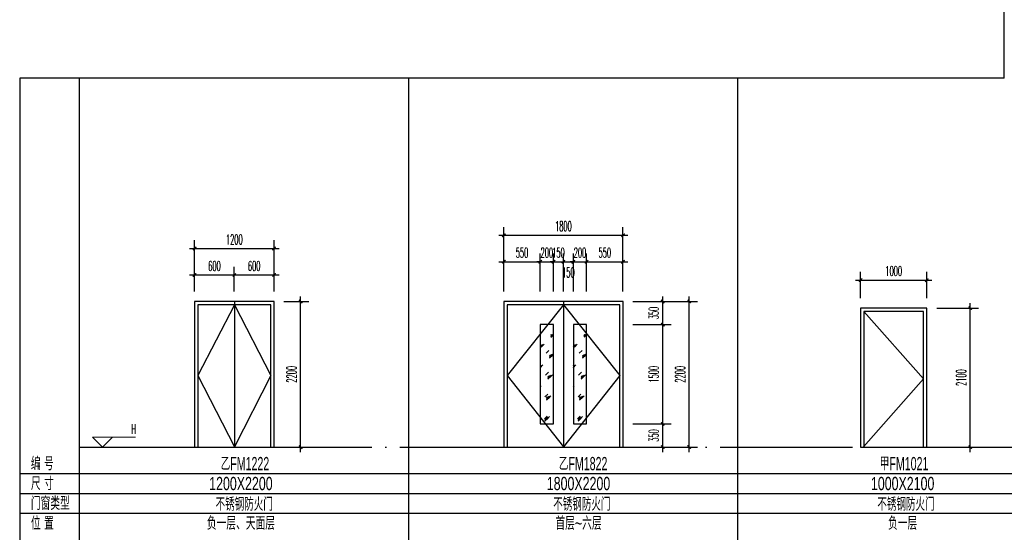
# Model space of a CAD drawing. Extents: x 1779708 to 7299578, y -1121471 to 88434.
# Tile 836 of 1056: x 6535143 to 6550014, y -965862 to -958118. Entities that reach past the tile are written whole.
import ezdxf
from ezdxf.enums import TextEntityAlignment as Align

# ---------------------------------------------------------------- set-up
doc = ezdxf.new("R2010")
doc.units = 0
doc.header["$LTSCALE"] = 1000
doc.header["$MEASUREMENT"] = 0
doc.linetypes.add('DOTE', pattern=[2.42, 2, -0.2, 0.02, -0.2])
doc.layers.get('0').update_dxf_attribs({"linetype": 'CONTINUOUS'})
doc.layers.get('Defpoints').update_dxf_attribs({"linetype": 'CONTINUOUS'})
doc.layers.add('DIM_ELEV', color=3, linetype='CONTINUOUS', lineweight=13)
for name, color, linetype in [('DOTE', 1, 'DOTE'), ('PUB_DIM', 3, 'CONTINUOUS'), ('PUB_TAB', 7, 'CONTINUOUS'), ('PUB_TEXT', 7, 'CONTINUOUS'), ('WINDOW', 2, 'CONTINUOUS')]:
    doc.layers.add(name, color=color, linetype=linetype)
doc.styles.add('_TCH_DIM', font='SIMPLEX.shx', dxfattribs={"width": 0.7, "bigfont": 'GBCBIG.shx'})
doc.styles.add('_TCH_DIM_T3', font='SIMPLEX.shx', dxfattribs={"width": 0.494118, "bigfont": 'GBCBIG.shx'})
doc.styles.add('华正字体', font='huazheng.shx', dxfattribs={"width": 0.7, "bigfont": 'hztxt.shx'})
doc.dimstyles.new('_TCH_ARCH&&50', dxfattribs={"dimtxt": 148.75, "dimasz": 50, "dimexe": 125, "dimexo": 150, "dimgap": 63.125, "dimtad": 1, "dimdec": 0, "dimzin": 0, "dimdsep": 46, "dimtxsty": '_TCH_DIM_T3', "dimblk": 'ARCHTICK', "dimcen": 0.09, "dimdle": 75, "dimclrt": 7, "dimazin": 2, "dimtfac": 1, "dimtdec": 0, "dimtix": 1, "dimtmove": 2, "dimatfit": 3, "dimfxl": 250, "dimtolj": 1, "dimtzin": 0, "dimarcsym": 0})

# ---------------------------------------------------------------- blocks, each defined once
blk = doc.blocks.new('_ArchTick')
at = {"color": 0, "linetype": 'ByBlock', "const_width": 0.4}
blk.add_lwpolyline([(-0.5, -0.5), (0.5, 0.5)], dxfattribs=at)
blk = doc.blocks.new('*D3044')
at = {"layer": 'Defpoints', "color": 0, "transparency": 16777216}
for p in [(6548843, -962053), (6547843, -962475), (6548843, -962475)]:
    blk.add_point(p, dxfattribs=at)
at = {"layer": 'PUB_DIM', "color": 0, "lineweight": -2, "transparency": 16777216}
for p, q in [((6547843, -962325), (6547843, -961928)), ((6548843, -962325), (6548843, -961928)), ((6547768, -962053), (6548918, -962053))]:
    blk.add_line(p, q, dxfattribs=at)
at = {"layer": 'PUB_DIM', "color": 0, "lineweight": -2, "transparency": 16777216, "xscale": 50, "yscale": 50, "zscale": 50, "rotation": 180}
blk.add_blockref('_ArchTick', (6547843, -962053), dxfattribs=at)
at = {"layer": 'PUB_DIM', "color": 0, "lineweight": -2, "transparency": 16777216, "xscale": 50, "yscale": 50, "zscale": 50}
blk.add_blockref('_ArchTick', (6548843, -962053), dxfattribs=at)
at = {"layer": 'PUB_DIM', "color": 7, "transparency": 16777216, "insert": (6548343, -961915), "char_height": 148.8, "attachment_point": 5, "style": '_TCH_DIM_T3'}
blk.add_mtext('\\A1;1000', dxfattribs=at)
blk = doc.blocks.new('*D3045')
at = {"layer": 'Defpoints', "color": 0, "transparency": 16777216}
for p in [(6548843, -962475), (6549499, -962475), (6548843, -964575)]:
    blk.add_point(p, dxfattribs=at)
at = {"layer": 'PUB_DIM', "color": 0, "lineweight": -2, "transparency": 16777216}
for p, q in [((6549499, -964650), (6549499, -962400)), ((6548993, -962475), (6549624, -962475)), ((6548993, -964575), (6549624, -964575))]:
    blk.add_line(p, q, dxfattribs=at)
at = {"layer": 'PUB_DIM', "color": 0, "lineweight": -2, "transparency": 16777216, "xscale": 50, "yscale": 50, "zscale": 50}
for p, rotation in [((6549499, -962475), 90), ((6549499, -964575), 270)]:
    blk.add_blockref('_ArchTick', p, dxfattribs=dict(at, rotation=rotation))
at = {"layer": 'PUB_DIM', "color": 7, "transparency": 16777216, "insert": (6549362, -963525), "char_height": 148.8, "attachment_point": 5, "rotation": 90, "style": '_TCH_DIM_T3'}
blk.add_mtext('\\A1;2100', dxfattribs=at)
blk = doc.blocks.new('*D3063')
at = {"layer": 'Defpoints', "color": 0, "transparency": 16777216}
for p in [(6543005, -961775), (6542455, -962375), (6543005, -962375)]:
    blk.add_point(p, dxfattribs=at)
at = {"layer": 'PUB_DIM', "color": 0, "lineweight": -2, "transparency": 16777216}
for p, q in [((6542455, -962225), (6542455, -961650)), ((6543005, -962225), (6543005, -961650)), ((6542380, -961775), (6543080, -961775))]:
    blk.add_line(p, q, dxfattribs=at)
at = {"layer": 'PUB_DIM', "color": 0, "lineweight": -2, "transparency": 16777216, "xscale": 50, "yscale": 50, "zscale": 50, "rotation": 180}
blk.add_blockref('_ArchTick', (6542455, -961775), dxfattribs=at)
at = {"layer": 'PUB_DIM', "color": 0, "lineweight": -2, "transparency": 16777216, "xscale": 50, "yscale": 50, "zscale": 50}
blk.add_blockref('_ArchTick', (6543005, -961775), dxfattribs=at)
at = {"layer": 'PUB_DIM', "color": 7, "transparency": 16777216, "insert": (6542730, -961637), "char_height": 148.8, "attachment_point": 5, "style": '_TCH_DIM_T3'}
blk.add_mtext('\\A1;550', dxfattribs=at)
blk = doc.blocks.new('*D3064')
at = {"layer": 'Defpoints', "color": 0, "transparency": 16777216}
for p in [(6543205, -961775), (6543005, -962375), (6543205, -962375)]:
    blk.add_point(p, dxfattribs=at)
at = {"layer": 'PUB_DIM', "color": 0, "lineweight": -2, "transparency": 16777216}
for p, q in [((6543005, -962225), (6543005, -961650)), ((6543205, -962225), (6543205, -961650)), ((6543005, -961775), (6542955, -961775)), ((6543005, -961775), (6543205, -961775)), ((6543205, -961775), (6543255, -961775))]:
    blk.add_line(p, q, dxfattribs=at)
at = {"layer": 'PUB_DIM', "color": 0, "lineweight": -2, "transparency": 16777216, "xscale": 50, "yscale": 50, "zscale": 50}
blk.add_blockref('_ArchTick', (6543005, -961775), dxfattribs=at)
at = {"layer": 'PUB_DIM', "color": 0, "lineweight": -2, "transparency": 16777216, "xscale": 50, "yscale": 50, "zscale": 50, "rotation": 180}
blk.add_blockref('_ArchTick', (6543205, -961775), dxfattribs=at)
at = {"layer": 'PUB_DIM', "color": 7, "transparency": 16777216, "insert": (6543105, -961637), "char_height": 148.8, "attachment_point": 5, "style": '_TCH_DIM_T3'}
blk.add_mtext('\\A1;200', dxfattribs=at)
blk = doc.blocks.new('*D3065')
at = {"layer": 'Defpoints', "color": 0, "transparency": 16777216}
for p in [(6543355, -961775), (6543205, -962375), (6543355, -962375)]:
    blk.add_point(p, dxfattribs=at)
at = {"layer": 'PUB_DIM', "color": 0, "lineweight": -2, "transparency": 16777216}
for p, q in [((6543205, -962225), (6543205, -961650)), ((6543355, -962225), (6543355, -961650)), ((6543205, -961775), (6543155, -961775)), ((6543205, -961775), (6543355, -961775)), ((6543355, -961775), (6543405, -961775))]:
    blk.add_line(p, q, dxfattribs=at)
at = {"layer": 'PUB_DIM', "color": 0, "lineweight": -2, "transparency": 16777216, "xscale": 50, "yscale": 50, "zscale": 50}
blk.add_blockref('_ArchTick', (6543205, -961775), dxfattribs=at)
at = {"layer": 'PUB_DIM', "color": 0, "lineweight": -2, "transparency": 16777216, "xscale": 50, "yscale": 50, "zscale": 50, "rotation": 180}
blk.add_blockref('_ArchTick', (6543355, -961775), dxfattribs=at)
at = {"layer": 'PUB_DIM', "color": 7, "transparency": 16777216, "insert": (6543280, -961637), "char_height": 148.8, "attachment_point": 5, "style": '_TCH_DIM_T3'}
blk.add_mtext('\\A1;150', dxfattribs=at)
blk = doc.blocks.new('*D3066')
at = {"layer": 'Defpoints', "color": 0, "transparency": 16777216}
for p in [(6543505, -961775), (6543355, -962375), (6543505, -962375)]:
    blk.add_point(p, dxfattribs=at)
at = {"layer": 'PUB_DIM', "color": 0, "lineweight": -2, "transparency": 16777216}
for p, q in [((6543355, -962225), (6543355, -961650)), ((6543505, -962225), (6543505, -961650)), ((6543280, -961775), (6543580, -961775))]:
    blk.add_line(p, q, dxfattribs=at)
at = {"layer": 'PUB_DIM', "color": 0, "lineweight": -2, "transparency": 16777216, "xscale": 50, "yscale": 50, "zscale": 50, "rotation": 180}
blk.add_blockref('_ArchTick', (6543355, -961775), dxfattribs=at)
at = {"layer": 'PUB_DIM', "color": 0, "lineweight": -2, "transparency": 16777216, "xscale": 50, "yscale": 50, "zscale": 50}
blk.add_blockref('_ArchTick', (6543505, -961775), dxfattribs=at)
at = {"layer": 'PUB_DIM', "color": 7, "transparency": 16777216, "insert": (6543430, -961937), "char_height": 148.8, "attachment_point": 5, "style": '_TCH_DIM_T3'}
blk.add_mtext('\\A1;150', dxfattribs=at)
blk = doc.blocks.new('*D3067')
at = {"layer": 'Defpoints', "color": 0, "transparency": 16777216}
for p in [(6543705, -961775), (6543505, -962375), (6543705, -962375)]:
    blk.add_point(p, dxfattribs=at)
at = {"layer": 'PUB_DIM', "color": 0, "lineweight": -2, "transparency": 16777216}
for p, q in [((6543505, -962225), (6543505, -961650)), ((6543705, -962225), (6543705, -961650)), ((6543505, -961775), (6543455, -961775)), ((6543505, -961775), (6543705, -961775)), ((6543705, -961775), (6543755, -961775))]:
    blk.add_line(p, q, dxfattribs=at)
at = {"layer": 'PUB_DIM', "color": 0, "lineweight": -2, "transparency": 16777216, "xscale": 50, "yscale": 50, "zscale": 50}
blk.add_blockref('_ArchTick', (6543505, -961775), dxfattribs=at)
at = {"layer": 'PUB_DIM', "color": 0, "lineweight": -2, "transparency": 16777216, "xscale": 50, "yscale": 50, "zscale": 50, "rotation": 180}
blk.add_blockref('_ArchTick', (6543705, -961775), dxfattribs=at)
at = {"layer": 'PUB_DIM', "color": 7, "transparency": 16777216, "insert": (6543605, -961637), "char_height": 148.8, "attachment_point": 5, "style": '_TCH_DIM_T3'}
blk.add_mtext('\\A1;200', dxfattribs=at)
blk = doc.blocks.new('*D3068')
at = {"layer": 'Defpoints', "color": 0, "transparency": 16777216}
for p in [(6544255, -961775), (6543705, -962375), (6544255, -962375)]:
    blk.add_point(p, dxfattribs=at)
at = {"layer": 'PUB_DIM', "color": 0, "lineweight": -2, "transparency": 16777216}
for p, q in [((6543705, -962225), (6543705, -961650)), ((6544255, -962225), (6544255, -961650)), ((6543630, -961775), (6544330, -961775))]:
    blk.add_line(p, q, dxfattribs=at)
at = {"layer": 'PUB_DIM', "color": 0, "lineweight": -2, "transparency": 16777216, "xscale": 50, "yscale": 50, "zscale": 50, "rotation": 180}
blk.add_blockref('_ArchTick', (6543705, -961775), dxfattribs=at)
at = {"layer": 'PUB_DIM', "color": 0, "lineweight": -2, "transparency": 16777216, "xscale": 50, "yscale": 50, "zscale": 50}
blk.add_blockref('_ArchTick', (6544255, -961775), dxfattribs=at)
at = {"layer": 'PUB_DIM', "color": 7, "transparency": 16777216, "insert": (6543980, -961637), "char_height": 148.8, "attachment_point": 5, "style": '_TCH_DIM_T3'}
blk.add_mtext('\\A1;550', dxfattribs=at)
blk = doc.blocks.new('*D3069')
at = {"layer": 'Defpoints', "color": 0, "transparency": 16777216}
for p in [(6544255, -961375), (6542455, -962225), (6544255, -962225)]:
    blk.add_point(p, dxfattribs=at)
at = {"layer": 'PUB_DIM', "color": 0, "lineweight": -2, "transparency": 16777216}
for p, q in [((6542455, -962075), (6542455, -961250)), ((6544255, -962075), (6544255, -961250)), ((6542380, -961375), (6544330, -961375))]:
    blk.add_line(p, q, dxfattribs=at)
at = {"layer": 'PUB_DIM', "color": 0, "lineweight": -2, "transparency": 16777216, "xscale": 50, "yscale": 50, "zscale": 50, "rotation": 180}
blk.add_blockref('_ArchTick', (6542455, -961375), dxfattribs=at)
at = {"layer": 'PUB_DIM', "color": 0, "lineweight": -2, "transparency": 16777216, "xscale": 50, "yscale": 50, "zscale": 50}
blk.add_blockref('_ArchTick', (6544255, -961375), dxfattribs=at)
at = {"layer": 'PUB_DIM', "color": 7, "transparency": 16777216, "insert": (6543355, -961237), "char_height": 148.8, "attachment_point": 5, "style": '_TCH_DIM_T3'}
blk.add_mtext('\\A1;1800', dxfattribs=at)
blk = doc.blocks.new('*D3070')
at = {"layer": 'Defpoints', "color": 0, "transparency": 16777216}
for p in [(6544255, -962375), (6544855, -962375), (6544255, -962725)]:
    blk.add_point(p, dxfattribs=at)
at = {"layer": 'PUB_DIM', "color": 0, "lineweight": -2, "transparency": 16777216}
for p, q in [((6544405, -962375), (6544980, -962375)), ((6544855, -962800), (6544855, -962300)), ((6544405, -962725), (6544980, -962725))]:
    blk.add_line(p, q, dxfattribs=at)
at = {"layer": 'PUB_DIM', "color": 0, "lineweight": -2, "transparency": 16777216, "xscale": 50, "yscale": 50, "zscale": 50}
for p, rotation in [((6544855, -962375), 90), ((6544855, -962725), 270)]:
    blk.add_blockref('_ArchTick', p, dxfattribs=dict(at, rotation=rotation))
at = {"layer": 'PUB_DIM', "color": 7, "transparency": 16777216, "insert": (6544718, -962550), "char_height": 148.8, "attachment_point": 5, "rotation": 90, "style": '_TCH_DIM_T3'}
blk.add_mtext('\\A1;350', dxfattribs=at)
blk = doc.blocks.new('*D3071')
at = {"layer": 'Defpoints', "color": 0, "transparency": 16777216}
for p in [(6544255, -962725), (6544855, -962725), (6544255, -964225)]:
    blk.add_point(p, dxfattribs=at)
at = {"layer": 'PUB_DIM', "color": 0, "lineweight": -2, "transparency": 16777216}
for p, q in [((6544855, -964300), (6544855, -962650)), ((6544405, -962725), (6544980, -962725)), ((6544405, -964225), (6544980, -964225))]:
    blk.add_line(p, q, dxfattribs=at)
at = {"layer": 'PUB_DIM', "color": 0, "lineweight": -2, "transparency": 16777216, "xscale": 50, "yscale": 50, "zscale": 50}
for p, rotation in [((6544855, -962725), 90), ((6544855, -964225), 270)]:
    blk.add_blockref('_ArchTick', p, dxfattribs=dict(at, rotation=rotation))
at = {"layer": 'PUB_DIM', "color": 7, "transparency": 16777216, "insert": (6544718, -963475), "char_height": 148.8, "attachment_point": 5, "rotation": 90, "style": '_TCH_DIM_T3'}
blk.add_mtext('\\A1;1500', dxfattribs=at)
blk = doc.blocks.new('*D3072')
at = {"layer": 'Defpoints', "color": 0, "transparency": 16777216}
for p in [(6544255, -964225), (6544855, -964225), (6544255, -964575)]:
    blk.add_point(p, dxfattribs=at)
at = {"layer": 'PUB_DIM', "color": 0, "lineweight": -2, "transparency": 16777216}
for p, q in [((6544855, -964650), (6544855, -964150)), ((6544405, -964225), (6544980, -964225)), ((6544405, -964575), (6544980, -964575))]:
    blk.add_line(p, q, dxfattribs=at)
at = {"layer": 'PUB_DIM', "color": 0, "lineweight": -2, "transparency": 16777216, "xscale": 50, "yscale": 50, "zscale": 50}
for p, rotation in [((6544855, -964225), 90), ((6544855, -964575), 270)]:
    blk.add_blockref('_ArchTick', p, dxfattribs=dict(at, rotation=rotation))
at = {"layer": 'PUB_DIM', "color": 7, "transparency": 16777216, "insert": (6544718, -964400), "char_height": 148.8, "attachment_point": 5, "rotation": 90, "style": '_TCH_DIM_T3'}
blk.add_mtext('\\A1;350', dxfattribs=at)
blk = doc.blocks.new('*D3073')
at = {"layer": 'Defpoints', "color": 0, "transparency": 16777216}
for p in [(6544405, -962375), (6545255, -962375), (6544405, -964575)]:
    blk.add_point(p, dxfattribs=at)
at = {"layer": 'PUB_DIM', "color": 0, "lineweight": -2, "transparency": 16777216}
for p, q in [((6544555, -962375), (6545380, -962375)), ((6545255, -964650), (6545255, -962300)), ((6544555, -964575), (6545380, -964575))]:
    blk.add_line(p, q, dxfattribs=at)
at = {"layer": 'PUB_DIM', "color": 0, "lineweight": -2, "transparency": 16777216, "xscale": 50, "yscale": 50, "zscale": 50}
for p, rotation in [((6545255, -962375), 90), ((6545255, -964575), 270)]:
    blk.add_blockref('_ArchTick', p, dxfattribs=dict(at, rotation=rotation))
at = {"layer": 'PUB_DIM', "color": 7, "transparency": 16777216, "insert": (6545118, -963475), "char_height": 148.8, "attachment_point": 5, "rotation": 90, "style": '_TCH_DIM_T3'}
blk.add_mtext('\\A1;2200', dxfattribs=at)
blk = doc.blocks.new('*D3074')
at = {"layer": 'Defpoints', "color": 0, "transparency": 16777216}
for p in [(6538985, -961575), (6537785, -962225), (6538985, -962225)]:
    blk.add_point(p, dxfattribs=at)
at = {"layer": 'PUB_DIM', "color": 0, "lineweight": -2, "transparency": 16777216}
for p, q in [((6537785, -962075), (6537785, -961450)), ((6538985, -962075), (6538985, -961450)), ((6537710, -961575), (6539060, -961575))]:
    blk.add_line(p, q, dxfattribs=at)
at = {"layer": 'PUB_DIM', "color": 0, "lineweight": -2, "transparency": 16777216, "xscale": 50, "yscale": 50, "zscale": 50, "rotation": 180}
blk.add_blockref('_ArchTick', (6537785, -961575), dxfattribs=at)
at = {"layer": 'PUB_DIM', "color": 0, "lineweight": -2, "transparency": 16777216, "xscale": 50, "yscale": 50, "zscale": 50}
blk.add_blockref('_ArchTick', (6538985, -961575), dxfattribs=at)
at = {"layer": 'PUB_DIM', "color": 7, "transparency": 16777216, "insert": (6538385, -961438), "char_height": 148.8, "attachment_point": 5, "style": '_TCH_DIM_T3'}
blk.add_mtext('\\A1;1200', dxfattribs=at)
blk = doc.blocks.new('*D3075')
at = {"layer": 'Defpoints', "color": 0, "transparency": 16777216}
for p in [(6538985, -962375), (6539386, -962375), (6538985, -964575)]:
    blk.add_point(p, dxfattribs=at)
at = {"layer": 'PUB_DIM', "color": 0, "lineweight": -2, "transparency": 16777216}
for p, q in [((6539135, -962375), (6539511, -962375)), ((6539386, -964650), (6539386, -962300)), ((6539135, -964575), (6539511, -964575))]:
    blk.add_line(p, q, dxfattribs=at)
at = {"layer": 'PUB_DIM', "color": 0, "lineweight": -2, "transparency": 16777216, "xscale": 50, "yscale": 50, "zscale": 50}
for p, rotation in [((6539386, -962375), 90), ((6539386, -964575), 270)]:
    blk.add_blockref('_ArchTick', p, dxfattribs=dict(at, rotation=rotation))
at = {"layer": 'PUB_DIM', "color": 7, "transparency": 16777216, "insert": (6539248, -963475), "char_height": 148.8, "attachment_point": 5, "rotation": 90, "style": '_TCH_DIM_T3'}
blk.add_mtext('\\A1;2200', dxfattribs=at)
blk = doc.blocks.new('*D3174')
at = {"layer": 'Defpoints', "color": 0, "transparency": 16777216}
for p in [(6538385, -961975), (6537785, -962375), (6538385, -962375)]:
    blk.add_point(p, dxfattribs=at)
at = {"layer": 'PUB_DIM', "color": 0, "lineweight": -2, "transparency": 16777216}
for p, q in [((6537785, -962225), (6537785, -961850)), ((6538385, -962225), (6538385, -961850)), ((6537710, -961975), (6538460, -961975))]:
    blk.add_line(p, q, dxfattribs=at)
at = {"layer": 'PUB_DIM', "color": 0, "lineweight": -2, "transparency": 16777216, "xscale": 50, "yscale": 50, "zscale": 50, "rotation": 180}
blk.add_blockref('_ArchTick', (6537785, -961975), dxfattribs=at)
at = {"layer": 'PUB_DIM', "color": 0, "lineweight": -2, "transparency": 16777216, "xscale": 50, "yscale": 50, "zscale": 50}
blk.add_blockref('_ArchTick', (6538385, -961975), dxfattribs=at)
at = {"layer": 'PUB_DIM', "color": 7, "transparency": 16777216, "insert": (6538085, -961838), "char_height": 148.8, "attachment_point": 5, "style": '_TCH_DIM_T3'}
blk.add_mtext('\\A1;600', dxfattribs=at)
blk = doc.blocks.new('*D3175')
at = {"layer": 'Defpoints', "color": 0, "transparency": 16777216}
for p in [(6538985, -961975), (6538385, -962375), (6538985, -962375)]:
    blk.add_point(p, dxfattribs=at)
at = {"layer": 'PUB_DIM', "color": 0, "lineweight": -2, "transparency": 16777216}
for p, q in [((6538385, -962225), (6538385, -961850)), ((6538985, -962225), (6538985, -961850)), ((6538310, -961975), (6539060, -961975))]:
    blk.add_line(p, q, dxfattribs=at)
at = {"layer": 'PUB_DIM', "color": 0, "lineweight": -2, "transparency": 16777216, "xscale": 50, "yscale": 50, "zscale": 50, "rotation": 180}
blk.add_blockref('_ArchTick', (6538385, -961975), dxfattribs=at)
at = {"layer": 'PUB_DIM', "color": 0, "lineweight": -2, "transparency": 16777216, "xscale": 50, "yscale": 50, "zscale": 50}
blk.add_blockref('_ArchTick', (6538985, -961975), dxfattribs=at)
at = {"layer": 'PUB_DIM', "color": 7, "transparency": 16777216, "insert": (6538685, -961838), "char_height": 148.8, "attachment_point": 5, "style": '_TCH_DIM_T3'}
blk.add_mtext('\\A1;600', dxfattribs=at)

msp = doc.modelspace()

# ---------------------------------------------------------------- hatches: boundary and pattern name
at = {"layer": 'WINDOW'}
h = msp.add_hatch(dxfattribs=at)
h.set_pattern_fill('玻璃1', color=114, scale=30, style=0)
h.set_pattern_definition([(45, (1376942.83, 308236.14), (-146.965073, 146.965073), [67.2, -172.8]), (45, (1376971.63, 308248.14), (-146.965073, 146.965073), [28.8, -211.2]), (45, (1376942.83, 308248.14), (-146.965073, 146.965073), [48, -192]), (45, (1376957.23, 308236.14), (161.220346, -161.220346), [60, -180]), (45, (1376942.83, 308224.14), (-146.965073, 146.965073), [96, -144]), (45, (1376942.83, 308260.14), (-146.965073, 146.965073), [24, -216])])
h.paths.add_polyline_path([(6543005.3, -964375.2), (6543205.3, -964375.2), (6543205.3, -962875.2), (6543005.3, -962875.2)])
h = msp.add_hatch(dxfattribs=at)
h.set_pattern_fill('玻璃1', color=114, scale=30, style=0)
h.set_pattern_definition([(45, (1377442.83, 308236.14), (-146.965073, 146.965073), [67.2, -172.8]), (45, (1377471.63, 308248.14), (-146.965073, 146.965073), [28.8, -211.2]), (45, (1377442.83, 308248.14), (-146.965073, 146.965073), [48, -192]), (45, (1377457.23, 308236.14), (161.220346, -161.220346), [60, -180]), (45, (1377442.83, 308224.14), (-146.965073, 146.965073), [96, -144]), (45, (1377442.83, 308260.14), (-146.965073, 146.965073), [24, -216])])
h.paths.add_polyline_path([(6543505.3, -964375.2), (6543705.3, -964375.2), (6543705.3, -962875.2), (6543505.3, -962875.2)])

# ---------------------------------------------------------------- linework, layer by layer
at = {"layer": 'DIM_ELEV'}
for p, q in [((6536393.5, -964575.2), (6536243.5, -964425.2)), ((6536243.5, -964425.2), (6536894.9, -964425.2)), ((6536393.5, -964575.2), (6536543.5, -964425.2)), ((6536043.5, -964575.2), (6536543.5, -964575.2))]:
    msp.add_line(p, q, dxfattribs=at)
at = {"layer": 'DOTE'}
msp.add_line((6536043.5, -964575.2), (6555923.1, -964575.2), dxfattribs=at)
at = {"layer": 'PUB_TAB'}
for p, q in [((6550013.8, -959000.2), (6550013.8, -944650.2)), ((6550013.8, -959000.2), (6535143.5, -959000.2)), ((6535143.5, -959000.2), (6535143.5, -973350.2)), ((6536043.5, -959000.2), (6536043.5, -973350.2)), ((6541013.4, -959000.2), (6541013.4, -973350.2)), ((6545983.3, -959000.2), (6545983.3, -973350.2)), ((6535143.5, -964975.2), (6555923.1, -964975.2)), ((6535143.5, -965275.2), (6555923.1, -965275.2)), ((6535143.5, -965575.2), (6555923.1, -965575.2))]:
    msp.add_line(p, q, dxfattribs=at)
at = {"layer": 'WINDOW'}
for p, q in [((6538385.4, -962375.2), (6538385.4, -964570.2)), ((6543355.3, -962375.2), (6543355.3, -964570.2))]:
    msp.add_line(p, q, dxfattribs=at)
for points in [[(6537785.4, -962375.2), (6537785.4, -964575.2), (6538985.4, -964575.2), (6538985.4, -962375.2)], [(6542455.3, -962375.2), (6542455.3, -964575.2), (6544255.3, -964575.2), (6544255.3, -962375.2)], [(6547843.3, -962475.2), (6547843.3, -964575.2), (6548843.3, -964575.2), (6548843.3, -962475.2)], [(6543005.3, -964225.2), (6543205.3, -964225.2), (6543205.3, -962725.2), (6543005.3, -962725.2)], [(6543505.3, -964225.2), (6543705.3, -964225.2), (6543705.3, -962725.2), (6543505.3, -962725.2)]]:
    msp.add_lwpolyline(points, close=True, dxfattribs=at)
at = {"layer": 'WINDOW', "color": 114}
for points in [[(6537835.4, -962425.2), (6537835.4, -964575.2), (6538935.4, -964575.2), (6538935.4, -962425.2)], [(6542505.3, -962425.2), (6542505.3, -964575.2), (6544205.3, -964575.2), (6544205.3, -962425.2)], [(6547893.3, -962525.2), (6547893.3, -964575.2), (6548793.3, -964575.2), (6548793.3, -962525.2)]]:
    msp.add_lwpolyline(points, close=True, dxfattribs=at)
for points in [[(6538385.4, -962425.2), (6537835.4, -963495.2), (6538385.4, -964570.2)], [(6538385.4, -962425.2), (6538935.4, -963495.2), (6538385.4, -964570.2)], [(6543355.3, -962425.2), (6542505.3, -963495.2), (6543355.3, -964570.2)], [(6543355.3, -962425.2), (6544205.3, -963495.2), (6543355.3, -964570.2)], [(6547893.3, -962525.2), (6548793.3, -963545.2), (6547888.3, -964570.2)]]:
    msp.add_lwpolyline(points, dxfattribs=at)

# ---------------------------------------------------------------- texts
at = {"layer": 'PUB_TAB', "style": '华正字体', "width": 0.7}
for s, p in [('1200X2200', (6538484.6, -965225.2)), ('1800X2200', (6543583.4, -965225.2)), ('1000X2100', (6548478.6, -965225.2)), ('负一层、天面层', (6538484.6, -965825.2)), ('首层~六层', (6543583.4, -965825.2)), ('负一层', (6548478.6, -965825.2))]:
    msp.add_text(s, height=200, dxfattribs=at).set_placement(p, align=Align.CENTER)
at = {"layer": 'PUB_TEXT'}
for s, height, style, width, p in [('H', 148.8, '_TCH_DIM', 0.494118, (6536830.9, -964375.1)), ('编 号', 200, '华正字体', 0.7, (6535312.5, -964925.2)), ('乙FM1222', 200, '华正字体', 0.6, (6538179.5, -964924)), ('乙FM1822', 200, '华正字体', 0.6, (6543287, -964924)), ('甲FM1021', 200, '华正字体', 0.6, (6548134.8, -964924)), ('尺 寸', 200, '华正字体', 0.7, (6535312.5, -965225.2)), ('门窗类型', 200, '华正字体', 0.7, (6535312.5, -965525.2)), ('位 置', 200, '华正字体', 0.7, (6535312.5, -965825.2))]:
    msp.add_text(s, height=height, dxfattribs=dict(at, style=style, width=width)).set_placement(p)
at = {"layer": 'PUB_TEXT', "style": '华正字体', "width": 0.6}
for p in [(6538534.2, -965537.8), (6543633.1, -965537.8), (6548528.3, -965537.8)]:
    msp.add_text('不锈钢防火门', height=200, dxfattribs=at).set_placement(p, align=Align.CENTER)

# ---------------------------------------------------------------- dimensions: what is measured, and where the dimension line sits
at = {"layer": 'PUB_DIM'}
for p1, p2, distance, picture, middle in [((6542455.3, -962225.2), (6544255.3, -962225.2), 850.3, '*D3069', (6543355.3, -961237.4)), ((6537785.4, -962225.2), (6538985.4, -962225.2), 649.9, '*D3074', (6538385.4, -961437.8)), ((6542455.3, -962375.2), (6543005.3, -962375.2), 600.3, '*D3063', (6542730.3, -961637.4)), ((6543005.3, -962375.2), (6543205.3, -962375.2), 600.3, '*D3064', (6543105.3, -961637.4)), ((6543205.3, -962375.2), (6543355.3, -962375.2), 600.3, '*D3065', (6543280.3, -961637.4)), ((6543505.3, -962375.2), (6543705.3, -962375.2), 600.3, '*D3067', (6543605.3, -961637.4)), ((6543705.3, -962375.2), (6544255.3, -962375.2), 600.3, '*D3068', (6543980.3, -961637.4)), ((6537785.4, -962375.2), (6538385.4, -962375.2), 399.9, '*D3174', (6538085.4, -961837.8)), ((6538385.4, -962375.2), (6538985.4, -962375.2), 399.9, '*D3175', (6538685.4, -961837.8)), ((6547843.3, -962475.2), (6548843.3, -962475.2), 422.6, '*D3044', (6548343.3, -961915.1)), ((6538985.4, -964575.2), (6538985.4, -962375.2), -400.2, '*D3075', (6539248.1, -963475.2)), ((6544255.3, -962725.2), (6544255.3, -962375.2), -599.8, '*D3070', (6544717.5, -962550.2)), ((6544405.3, -964575.2), (6544405.3, -962375.2), -850, '*D3073', (6545117.8, -963475.2)), ((6548843.3, -964575.2), (6548843.3, -962475.2), -655.8, '*D3045', (6549361.6, -963525.2)), ((6544255.3, -964225.2), (6544255.3, -962725.2), -599.8, '*D3071', (6544717.5, -963475.2)), ((6544255.3, -964575.2), (6544255.3, -964225.2), -599.8, '*D3072', (6544717.5, -964400.2))]:
    dim = msp.add_aligned_dim(p1=p1, p2=p2, distance=distance, dimstyle='_TCH_ARCH&&50', dxfattribs=at)
    dim.commit()
    dim.dimension.update_dxf_attribs({"geometry": picture, "text_midpoint": middle})
dim = msp.add_linear_dim(base=(6543505.3, -961774.9), p1=(6543355.3, -962375.2), p2=(6543505.3, -962375.2), angle=0, dimstyle='_TCH_ARCH&&50', dxfattribs=at)
dim.commit()
dim.dimension.update_dxf_attribs({"geometry": '*D3066', "text_midpoint": (6543430.3, -961937.4), "dimtype": 161})

doc.saveas('drawing.dxf')
